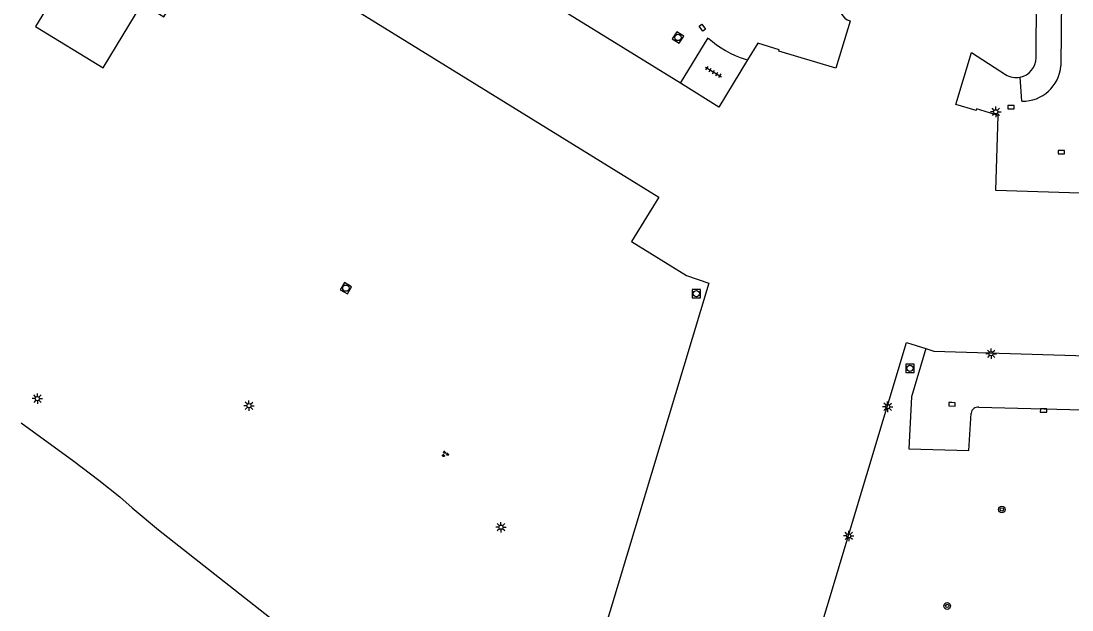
# Model space of a CAD drawing. Extents: x 131000 to 133014, y 396499 to 399001.
# Drawn here: x 131000 to 131125.8, y 398044.7 to 398115.2 of the extents above; entities that cross this region are included whole.
import ezdxf

# ---------------------------------------------------------------- set-up
doc = ezdxf.new("R2010")
doc.units = 0
for name, color, linetype in [('gg-bbg-hoofdgebouw', 7, 'Continuous'), ('gg-knt-verharding', 7, 'Continuous'), ('gt-grn-groengrens', 7, 'Continuous'), ('gt-symb-boom', 7, 'Continuous'), ('gt-symb-groenvak', 7, 'Continuous'), ('gt-symb-kolk', 7, 'Continuous'), ('gt-symb-kolk center center', 7, 'Continuous'), ('gt-symb-lichtmast', 7, 'Continuous'), ('gt-symb-rioolschacht', 7, 'Continuous'), ('gt-symb-tegel verharding', 7, 'Continuous')]:
    doc.layers.add(name, color=color, linetype=linetype)

# ---------------------------------------------------------------- blocks, each defined once
blk = doc.blocks.new('gt0-LMAST')
at = {"layer": 'gt-symb-lichtmast'}
for p, q in [((-0.18, 0.17), (-0.45, 0.44)), ((-0.01, 0.25), (-0.01, 0.62)), ((0.17, 0.17), (0.44, 0.44)), ((-0.26, 0), (-0.63, 0)), ((-0.18, -0.18), (-0.45, -0.45)), ((-0.01, -0.25), (-0.01, -0.63)), ((0.44, -0.45), (0.17, -0.18)), ((0.24, 0), (0.62, 0))]:
    blk.add_line(p, q, dxfattribs=at)
blk.add_circle((-0.01, 0), 0.25, dxfattribs=at)
blk = doc.blocks.new('gt0-KOLK')
at = {"layer": 'gt-symb-kolk'}
blk.add_lwpolyline([(0, 0), (0.38, 0), (0.38, 0.4), (-0.38, 0.4), (-0.38, 0), (0, 0)], dxfattribs=at)
blk = doc.blocks.new('gt0-RS')
at = {"layer": 'gt-symb-rioolschacht'}
blk.add_lwpolyline([(-0.5, -0.5), (0.5, -0.5), (0.5, 0.5), (-0.5, 0.5)], close=True, dxfattribs=at)
blk.add_circle((0, 0), 0.375, dxfattribs=at)
blk = doc.blocks.new('gt0-BOOM')
at = {"layer": 'gt-symb-boom'}
for radius in [0.4, 0.2]:
    blk.add_circle((0, 0), radius, dxfattribs=at)
blk = doc.blocks.new('gt0-KOLKCC')
at = {"layer": 'gt-symb-kolk center center'}
blk.add_lwpolyline([(-0.37, 0.2), (0.38, 0.2), (0.38, -0.2), (-0.37, -0.2)], close=True, dxfattribs=at)
blk = doc.blocks.new('gt0-TEG1')
at = {"layer": 'gt-symb-tegel verharding'}
for p, q in [((-1.12, 0), (1.12, 0)), ((-0.9, -0.25), (-0.9, 0.25)), ((-0.45, -0.25), (-0.45, 0.25)), ((0, -0.25), (0, 0.25)), ((0.45, -0.25), (0.45, 0.25)), ((0.9, -0.25), (0.9, 0.25))]:
    blk.add_line(p, q, dxfattribs=at)
blk = doc.blocks.new('gt0-GRVAK')
at = {"layer": 'gt-symb-groenvak'}
for p, q in [((-0.11, 0.19), (-0.23, 0.24)), ((-0.18, 0.15), (0.09, 0.15)), ((-0.09, 0.21), (-0.16, 0.32)), ((-0.05, 0.21), (-0.05, 0.39)), ((0, 0.21), (0.06, 0.32)), ((0.02, 0.19), (0.13, 0.24)), ((0.26, -0.05), (0.2, 0.06)), ((0.3, -0.05), (0.3, 0.13)), ((0.35, -0.05), (0.41, 0.06)), ((-0.24, -0.23), (-0.36, -0.18)), ((-0.32, -0.26), (-0.05, -0.26)), ((-0.23, -0.21), (-0.29, -0.09)), ((-0.18, -0.2), (-0.18, -0.02)), ((-0.14, -0.21), (-0.07, -0.09)), ((-0.12, -0.23), (0, -0.18)), ((0.24, -0.07), (0.12, -0.02)), ((0.17, -0.11), (0.44, -0.11)), ((0.37, -0.07), (0.49, -0.02))]:
    blk.add_line(p, q, dxfattribs=at)

msp = doc.modelspace()

# ---------------------------------------------------------------- linework, layer by layer
at = {"layer": 'gg-bbg-hoofdgebouw'}
for p, q in [((131078.94, 398107.71), (131030.31, 398137.8)), ((131121.51, 398110.76), (131121.69, 398128.84)), ((131088.21, 398112.5), (131086.99, 398110.51))]:
    msp.add_line(p, q, dxfattribs=at)
for points in [[(131030.31, 398137.8), (131025.97, 398130.79), (131028.28, 398129.37), (131025.78, 398125.32), (131076.34, 398094.07), (131073.07, 398088.76)], [(131001.74, 398114.51), (131009.82, 398109.57), (131014.52, 398117.25), (131017.08, 398115.68), (131020.51, 398121.28), (131009.85, 398127.79), (131001.74, 398114.51)], [(131099.25, 398115.17), (131097.56, 398109.51), (131090.74, 398111.56), (131090.77, 398111.7), (131088.21, 398112.5)], [(131116.96, 398103.87), (131114.38, 398104.64), (131114.33, 398104.46), (131111.91, 398105.19), (131113.78, 398111.41), (131117.86, 398108.77)], [(131086.99, 398110.51), (131083.52, 398104.87), (131078.94, 398107.71)], [(131173.35, 398093.1), (131116.7, 398094.87), (131116.96, 398103.87)], [(131073.07, 398088.76), (131079.68, 398084.69), (131082.36, 398083.8), (131065.63, 398028.3), (131067.39, 398027.21)], [(131087.21, 398021.24), (131089.31, 398021.19), (131106.02, 398076.68), (131108.32, 398075.96)], [(131108.32, 398075.96), (131109.26, 398075.66), (131175.93, 398073.6)]]:
    msp.add_lwpolyline(points, dxfattribs=at)
for centre, radius, start, end in [((131099.82, 398116.92), 1.84, 74.9068, 251.829), ((131119.13, 398110.78), 2.38, 281.5705, 359.5037), ((131119.13, 398110.77), 2.37, 237.6436, 281.5617)]:
    msp.add_arc(centre, radius, start, end, dxfattribs=at)
at = {"layer": 'gg-knt-verharding'}
for p, q in [((131124.62, 398128.82), (131124.49, 398109.82)), ((131078.94, 398107.71), (131082.28, 398113.14)), ((131086.68, 398110.59), (131086.99, 398110.51)), ((131119.82, 398105.57), (131119.6, 398108.45)), ((131114.68, 398068.94), (131180.79, 398067.29))]:
    msp.add_line(p, q, dxfattribs=at)
msp.add_lwpolyline([(131108.32, 398075.96), (131106.59, 398070.18), (131106.28, 398063.96), (131113.48, 398063.75), (131113.75, 398068.22)], dxfattribs=at)
for centre, radius, start, end in [((131090.31, 398121.93), 11.91, 227.5956, 252.2867), ((131119.91, 398110.16), 4.59, 268.8698, 355.7801), ((131114.55, 398068.14), 0.807, 81.011, 174.4652)]:
    msp.add_arc(centre, radius, start, end, dxfattribs=at)
at = {"layer": 'gt-grn-groengrens'}
msp.add_lwpolyline([(131000, 398067.09), (131006.32, 398062.47), (131009.31, 398060.21), (131011.82, 398058.21), (131013.32, 398056.89), (131016.46, 398054.25), (131040.05, 398035.72), (131041.33, 398033.51), (131043.68, 398031.64), (131045.79, 398029.79), (131046.59, 398029.19), (131047.34, 398028.75), (131048.26, 398028.32), (131049.11, 398027.8), (131049.66, 398027.25), (131050.42, 398026.6), (131053.06, 398024.47), (131053.9, 398023.93), (131055.11, 398023.29), (131056.02, 398022.88), (131057.57, 398022.28), (131060.42, 398021.36), (131064.49, 398020.24), (131065.15, 398020.01)], dxfattribs=at)

# ---------------------------------------------------------------- block references
at = {"layer": 'gt-symb-boom'}
for p in [(131117.42, 398056.71), (131110.88, 398045.15)]:
    msp.add_blockref('gt0-BOOM', p, dxfattribs=at)
at = {"layer": 'gt-symb-groenvak'}
msp.add_blockref('gt0-GRVAK', (131050.76, 398063.34), dxfattribs=at)
at = {"layer": 'gt-symb-kolk'}
for p in [(131118.5, 398104.66), (131124.55, 398099.28)]:
    msp.add_blockref('gt0-KOLK', p, dxfattribs=at)
for p, rotation in [((131111.45, 398069.49), 178.16532707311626), ((131122.42, 398068.75), 178.05074587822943)]:
    msp.add_blockref('gt0-KOLK', p, dxfattribs=dict(at, rotation=rotation))
at = {"layer": 'gt-symb-kolk center center', "rotation": -53.49671701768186}
msp.add_blockref('gt0-KOLKCC', (131081.57, 398114.37), dxfattribs=at)
at = {"layer": 'gt-symb-lichtmast'}
for p in [(131116.7, 398104.3), (131116.14, 398075.35), (131001.97, 398069.97), (131027.3, 398069.12), (131103.76, 398069), (131057.47, 398054.58), (131099.1, 398053.54)]:
    msp.add_blockref('gt0-LMAST', p, dxfattribs=at)
at = {"layer": 'gt-symb-rioolschacht'}
for p, rotation in [((131078.65, 398113.2), -32.625035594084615), ((131038.89, 398083.19), 149.53735995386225)]:
    msp.add_blockref('gt0-RS', p, dxfattribs=dict(at, rotation=rotation))
for p in [(131080.85, 398082.53), (131106.42, 398073.59)]:
    msp.add_blockref('gt0-RS', p, dxfattribs=at)
at = {"layer": 'gt-symb-tegel verharding', "rotation": -30.462640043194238}
msp.add_blockref('gt0-TEG1', (131082.9, 398109.07), dxfattribs=at)

doc.saveas('drawing.dxf')
